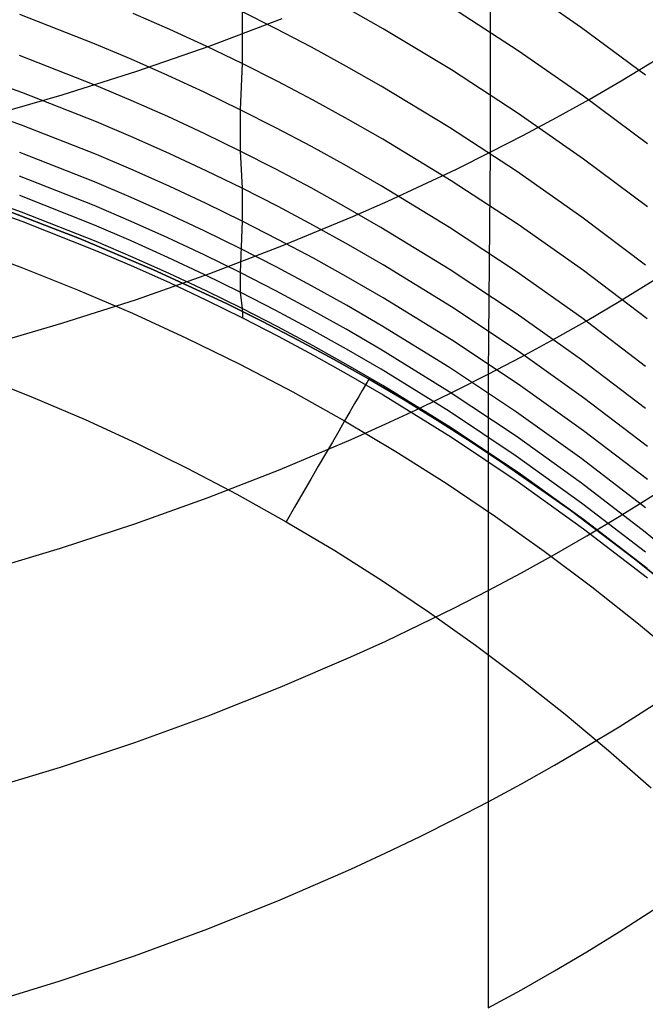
# Model space of a CAD drawing. Extents: x -383 to 1849, y -1185 to -529.
# Tile 449 of 656: x 417.39 to 421.19, y -1095.83 to -1089.85. Entities that reach past the tile are written whole.
import ezdxf

# ---------------------------------------------------------------- set-up
doc = ezdxf.new("R2010")
doc.units = 0
doc.layers.add('PREDEFINITO', color=7, linetype='CONTINUOUS')

msp = doc.modelspace()

# ---------------------------------------------------------------- linework, layer by layer
at = {"layer": 'PREDEFINITO'}
for p, q in [((420.2443, -1089.2833, 645.344), (420.2444, -1090.6544, 643.8928)), ((418.7408, -1089.4499, 593.3498), (418.7399, -1090.1163, 590.4702)), ((420.7993, -1089.8988, 596.5818), (420.4028, -1089.6236, 596.5069)), ((418.9462, -1089.9043, 591.9183), (418.7297, -1089.7954, 591.894)), ((419.5947, -1089.9052, 593.4592), (419.3843, -1089.7858, 593.4307)), ((420.4146, -1090.0379, 595.0509), (420.0091, -1089.7751, 594.9841)), ((417.8439, -1089.9958, 588.9809), (417.391, -1089.819, 588.9475)), ((418.301, -1089.9096, 590.4279), (418.0787, -1089.812, 590.4077)), ((418.5452, -1090.008, 645.9626), (418.9826, -1089.8431, 645.8229)), ((418.5214, -1090.011, 590.4487), (418.301, -1089.9096, 590.4279)), ((419.1607, -1090.0169, 591.9433), (418.9462, -1089.9043, 591.9183)), ((420.0091, -1090.1547, 593.5183), (419.5947, -1089.9052, 593.4592)), ((421.1866, -1090.187, 596.6599), (420.7993, -1089.8988, 596.5818)), ((418.0679, -1090.09, 588.9985), (417.8439, -1089.9958, 588.9809)), ((418.1004, -1090.1621, 646.0922), (418.5452, -1090.008, 645.9626)), ((418.7399, -1090.1163, 590.4702), (418.5214, -1090.011, 590.4487)), ((419.3732, -1090.1333, 591.9689), (419.1607, -1090.0169, 591.9433)), ((420.811, -1090.3143, 595.1206), (420.4146, -1090.0379, 595.0509)), ((421.0391, -1090.2209, 643.5329), (421.4212, -1089.9887, 643.3391)), ((417.8435, -1090.2449, 587.5773), (417.3905, -1090.0673, 587.5477)), ((418.2901, -1090.1881, 589.0165), (418.0679, -1090.09, 588.9985)), ((417.403, -1090.292, 586.1335), (416.9437, -1090.1295, 586.1091)), ((417.6487, -1090.3053, 646.2118), (418.1004, -1090.1621, 646.0922)), ((418.7399, -1090.1163, 590.4702), (418.7289, -1090.3959, 589.0543)), ((418.9564, -1090.2255, 590.4922), (418.7399, -1090.1163, 590.4702)), ((419.5836, -1090.2533, 591.9952), (419.3732, -1090.1333, 591.9689)), ((420.4147, -1090.4183, 593.5801), (420.0091, -1090.1547, 593.5183)), ((418.5105, -1090.29, 589.0351), (418.2901, -1090.1881, 589.0165)), ((420.8441, -1090.3332, 643.6264), (421.0391, -1090.2209, 643.5329)), ((418.0674, -1090.3394, 587.5927), (417.8435, -1090.2449, 587.5773)), ((419.171, -1090.3384, 590.5149), (418.9564, -1090.2255, 590.4922)), ((419.998, -1090.5044, 592.0498), (419.5836, -1090.2533, 591.9952)), ((417.4028, -1090.4903, 584.6376), (416.9434, -1090.3275, 584.6164)), ((417.1905, -1090.4376, 646.3213), (417.6487, -1090.3053, 646.2118)), ((417.8561, -1090.4702, 586.1593), (417.403, -1090.292, 586.1335)), ((418.2896, -1090.4379, 587.6086), (418.0674, -1090.3394, 587.5927)), ((418.7289, -1090.3959, 589.0543), (418.5105, -1090.29, 589.0351)), ((419.3834, -1090.4551, 590.5382), (419.171, -1090.3384, 590.5149)), ((420.6467, -1090.4429, 643.7176), (420.8441, -1090.3332, 643.6264)), ((421.198, -1090.6038, 595.1932), (420.811, -1090.3143, 595.1206)), ((418.7289, -1090.3959, 589.0543), (418.7285, -1090.6466, 587.6417)), ((418.9455, -1090.5057, 589.0739), (418.7289, -1090.3959, 589.0543)), ((418.51, -1090.5403, 587.6249), (418.2896, -1090.4379, 587.6086)), ((419.5938, -1090.5756, 590.562), (419.3834, -1090.4551, 590.5382)), ((420.8111, -1090.6955, 593.6446), (420.4147, -1090.4183, 593.5801)), ((420.4468, -1090.55, 643.8064), (420.6467, -1090.4429, 643.7176)), ((417.8559, -1090.6687, 584.66), (417.4028, -1090.4903, 584.6376)), ((418.0801, -1090.5651, 586.1728), (417.8561, -1090.4702, 586.1593)), ((419.16, -1090.6193, 589.0941), (418.9455, -1090.5057, 589.0739)), ((420.4037, -1090.7695, 592.1069), (419.998, -1090.5044, 592.0498)), ((418.3023, -1090.6638, 586.1866), (418.0801, -1090.5651, 586.1728)), ((418.7285, -1090.6466, 587.6417), (418.51, -1090.5403, 587.6249)), ((420.0082, -1090.8273, 590.6114), (419.5938, -1090.5756, 590.562)), ((420.2444, -1090.6544, 643.8928), (420.4468, -1090.55, 643.8064)), ((419.3725, -1090.7366, 589.1148), (419.16, -1090.6193, 589.0941)), ((417.8439, -1090.8341, 583.1506), (417.3909, -1090.6553, 583.1314)), ((418.0799, -1090.7638, 584.6716), (417.8559, -1090.6687, 584.66)), ((418.5227, -1090.7665, 586.2009), (418.3023, -1090.6638, 586.1866)), ((418.945, -1090.7568, 587.6589), (418.7285, -1090.6466, 587.6417)), ((418.7285, -1090.6466, 587.6417), (418.7412, -1090.8731, 586.2154)), ((420.0396, -1090.756, 643.9768), (420.2444, -1090.6544, 643.8928)), ((420.2444, -1090.6544, 643.8928), (420.2332, -1092.0016, 642.4208)), ((421.1982, -1090.9859, 593.7117), (420.8111, -1090.6955, 593.6446)), ((419.1595, -1090.8708, 587.6766), (418.945, -1090.7568, 587.6589)), ((419.5829, -1090.8577, 589.136), (419.3725, -1090.7366, 589.1148)), ((419.8325, -1090.8549, 644.0583), (420.0396, -1090.756, 643.9768)), ((417.8424, -1090.9781, 581.6434), (417.3895, -1090.7988, 581.6273)), ((418.3021, -1090.8627, 584.6835), (418.0799, -1090.7638, 584.6716)), ((418.7412, -1090.8731, 586.2154), (418.5227, -1090.7665, 586.2009)), ((420.8003, -1091.0484, 592.1664), (420.4037, -1090.7695, 592.1069)), ((417.4026, -1091.0172, 578.5472), (416.9433, -1090.8531, 578.5394)), ((418.0679, -1090.9294, 583.1606), (417.8439, -1090.8341, 583.1506)), ((418.5226, -1090.9655, 584.6957), (418.3021, -1090.8627, 584.6835)), ((418.7412, -1090.8731, 586.2154), (418.7411, -1091.0722, 584.7082)), ((418.9577, -1090.9836, 586.2304), (418.7412, -1090.8731, 586.2154)), ((419.372, -1090.9887, 587.6947), (419.1595, -1090.8708, 587.6766)), ((419.9973, -1091.1109, 589.18), (419.5829, -1090.8577, 589.136)), ((419.623, -1090.9511, 644.1374), (419.8325, -1090.8549, 644.0583)), ((420.4138, -1091.0931, 590.6631), (420.0082, -1090.8273, 590.6114)), ((416.9443, -1090.9077, 576.2699), (417.4036, -1091.072, 576.266)), ((417.8438, -1091.0973, 580.142), (417.3908, -1090.9177, 580.1294)), ((418.2901, -1091.0286, 583.1707), (418.0679, -1090.9294, 583.1606)), ((417.2972, -1091.0023, 575.188), (417.7534, -1091.1773, 575.188)), ((417.2972, -1091.0023, 0.688), (417.7534, -1091.1773, 0.688)), ((417.7534, -1091.1773, 287.438), (417.2972, -1091.0023, 287.438)), ((418.0664, -1091.0736, 581.6517), (417.8424, -1090.9781, 581.6434)), ((418.7411, -1091.0722, 584.7082), (418.5226, -1090.9655, 584.6957)), ((419.1722, -1091.098, 586.2457), (418.9577, -1090.9836, 586.2304)), ((419.5824, -1091.1102, 587.7133), (419.372, -1090.9887, 587.6947)), ((419.4114, -1091.0445, 644.2141), (419.623, -1090.9511, 644.1374)), ((417.8556, -1091.1968, 578.5548), (417.4026, -1091.0172, 578.5472)), ((418.5105, -1091.1317, 583.1811), (418.2901, -1091.0286, 583.1707)), ((418.9817, -1091.223, 644.3601), (419.4114, -1091.0445, 644.2141)), ((421.1875, -1091.3404, 592.2282), (420.8003, -1091.0484, 592.1664)), ((417.4036, -1091.072, 576.266), (417.8567, -1091.252, 576.2609)), ((418.0677, -1091.1929, 580.1483), (417.8438, -1091.0973, 580.142)), ((418.2886, -1091.1731, 581.6601), (418.0664, -1091.0736, 581.6517)), ((418.7411, -1091.0722, 584.7082), (418.7275, -1091.3837, 581.6774)), ((418.9576, -1091.1828, 584.7209), (418.7411, -1091.0722, 584.7082)), ((419.3847, -1091.2161, 586.2613), (419.1722, -1091.098, 586.2457)), ((419.9968, -1091.3644, 587.7516), (419.5824, -1091.1102, 587.7133)), ((420.403, -1091.3783, 589.2258), (419.9973, -1091.1109, 589.18)), ((420.8102, -1091.3726, 590.7169), (420.4138, -1091.0931, 590.6631)), ((417.7534, -1091.1773, 575.188), (418.2029, -1091.3676, 575.188)), ((417.7534, -1091.1773, 0.688), (418.2029, -1091.3676, 0.688)), ((418.2029, -1091.3676, 287.438), (417.7534, -1091.1773, 287.438)), ((418.509, -1091.2764, 581.6687), (418.2886, -1091.1731, 581.6601)), ((418.729, -1091.2388, 583.1917), (418.5105, -1091.1317, 583.1811)), ((417.0686, -1091.2312, -0.0191), (417.407, -1091.356, -0.0191)), ((418.0796, -1091.2924, 578.5586), (417.8556, -1091.1968, 578.5548)), ((418.2899, -1091.2925, 580.1548), (418.0677, -1091.1929, 580.1483)), ((418.544, -1091.3905, 644.4962), (418.9817, -1091.223, 644.3601)), ((418.9456, -1091.3497, 583.2026), (418.729, -1091.2388, 583.1917)), ((419.1721, -1091.2973, 584.734), (418.9576, -1091.1828, 584.7209)), ((419.595, -1091.338, 586.2773), (419.3847, -1091.2161, 586.2613)), ((417.8567, -1091.252, 576.2609), (418.0807, -1091.3478, 576.2579)), ((418.3018, -1091.392, 578.5623), (418.0796, -1091.2924, 578.5586)), ((418.5103, -1091.396, 580.1614), (418.2899, -1091.2925, 580.1548)), ((418.7275, -1091.3837, 581.6774), (418.509, -1091.2764, 581.6687)), ((419.3846, -1091.4156, 584.7473), (419.1721, -1091.2973, 584.734)), ((417.407, -1091.356, -0.0191), (417.7425, -1091.4894, -0.0191)), ((418.0807, -1091.3478, 576.2579), (418.3029, -1091.4475, 576.2546)), ((419.1601, -1091.4646, 583.2136), (418.9456, -1091.3497, 583.2026)), ((420.0093, -1091.5927, 586.3103), (419.595, -1091.338, 586.2773)), ((421.0274, -1091.5603, 642.0689), (421.4094, -1091.3238, 641.8793)), ((418.0989, -1091.547, 644.6226), (418.544, -1091.3905, 644.4962)), ((418.2029, -1091.3676, 575.188), (418.6452, -1091.5732, 575.188)), ((418.2029, -1091.3676, 0.688), (418.6452, -1091.5732, 0.688)), ((418.6452, -1091.5732, 287.438), (418.2029, -1091.3676, 287.438)), ((418.5222, -1091.4955, 578.566), (418.3018, -1091.392, 578.5623)), ((418.7288, -1091.5034, 580.168), (418.5103, -1091.396, 580.1614)), ((418.944, -1091.4949, 581.6863), (418.7275, -1091.3837, 581.6774)), ((418.7275, -1091.3837, 581.6774), (418.7288, -1091.5034, 580.168)), ((419.595, -1091.5376, 584.7609), (419.3846, -1091.4156, 584.7473)), ((420.4025, -1091.6327, 587.7915), (419.9968, -1091.3644, 587.7516)), ((420.7996, -1091.6594, 589.2735), (420.403, -1091.3783, 589.2258)), ((421.1973, -1091.6654, 590.7728), (420.8102, -1091.3726, 590.7169)), ((418.3029, -1091.4475, 576.2546), (418.5233, -1091.5512, 576.251)), ((419.3726, -1091.5832, 583.2249), (419.1601, -1091.4646, 583.2136)), ((417.7425, -1091.4894, -0.0191), (418.0746, -1091.6314, -0.0191)), ((418.7407, -1091.6029, 578.5697), (418.5222, -1091.4955, 578.566)), ((418.9453, -1091.6147, 580.1747), (418.7288, -1091.5034, 580.168)), ((418.7288, -1091.5034, 580.168), (418.7407, -1091.6029, 578.5697)), ((419.1585, -1091.61, 581.6953), (418.944, -1091.4949, 581.6863)), ((420.0094, -1091.7925, 584.7889), (419.595, -1091.5376, 584.7609)), ((417.6468, -1091.6923, 644.7391), (418.0989, -1091.547, 644.6226)), ((418.5233, -1091.5512, 576.251), (418.7418, -1091.6587, 576.247)), ((418.6452, -1091.5732, 575.188), (418.8635, -1091.6816, 575.188)), ((418.6452, -1091.5732, 0.688), (418.8635, -1091.6816, 0.688)), ((418.8635, -1091.6816, 287.438), (418.6452, -1091.5732, 287.438)), ((419.5831, -1091.7056, 583.2364), (419.3726, -1091.5832, 583.2249)), ((420.4148, -1091.8618, 586.3446), (420.0093, -1091.5927, 586.3103)), ((420.8326, -1091.6746, 642.1603), (421.0274, -1091.5603, 642.0689)), ((418.0746, -1091.6314, -0.0191), (418.4029, -1091.782, -0.0191)), ((418.9572, -1091.7142, 578.5734), (418.7407, -1091.6029, 578.5697)), ((418.7407, -1091.6029, 578.5697), (418.7419, -1091.6409, 577.5807)), ((418.7419, -1091.6409, 577.5807), (418.7418, -1091.6587, 576.247)), ((418.7418, -1091.6587, 576.247), (418.9583, -1091.7701, 576.2428)), ((419.1598, -1091.73, 580.1814), (418.9453, -1091.6147, 580.1747)), ((419.371, -1091.7289, 581.7045), (419.1585, -1091.61, 581.6953)), ((420.7991, -1091.9149, 587.8329), (420.4025, -1091.6327, 587.7915)), ((421.1868, -1091.9538, 589.323), (420.7996, -1091.6594, 589.2735)), ((417.1883, -1091.8266, 644.8458), (417.6468, -1091.6923, 644.7391)), ((418.8635, -1091.6816, 575.188), (419.0798, -1091.7939, 575.188)), ((418.8635, -1091.6816, 0.688), (419.0798, -1091.7939, 0.688)), ((419.0798, -1091.7939, 287.438), (418.8635, -1091.6816, 287.438)), ((419.1717, -1091.8293, 578.577), (418.9572, -1091.7142, 578.5734)), ((419.9976, -1091.9614, 583.2599), (419.5831, -1091.7056, 583.2364)), ((420.6352, -1091.7863, 642.2495), (420.8326, -1091.6746, 642.1603)), ((418.9583, -1091.7701, 576.2428), (419.1728, -1091.8854, 576.2383)), ((419.3723, -1091.849, 580.1883), (419.1598, -1091.73, 580.1814)), ((419.5814, -1091.8516, 581.7138), (419.371, -1091.7289, 581.7045)), ((418.4029, -1091.782, -0.0191), (418.7271, -1091.9412, -0.0191)), ((419.0798, -1091.7939, 575.188), (419.294, -1091.91, 575.188)), ((419.0798, -1091.7939, 0.688), (419.294, -1091.91, 0.688)), ((419.294, -1091.91, 287.438), (419.0798, -1091.7939, 287.438)), ((419.3841, -1091.9483, 578.5806), (419.1717, -1091.8293, 578.577)), ((420.4149, -1092.0618, 584.818), (420.0094, -1091.7925, 584.7889)), ((420.4354, -1091.8953, 642.3363), (420.6352, -1091.7863, 642.2495)), ((419.1728, -1091.8854, 576.2383), (419.3852, -1092.0045, 576.2334)), ((419.5827, -1091.9718, 580.1952), (419.3723, -1091.849, 580.1883)), ((419.9958, -1092.1079, 581.7329), (419.5814, -1091.8516, 581.7138)), ((420.2332, -1092.0016, 642.4208), (420.4354, -1091.8953, 642.3363)), ((420.8112, -1092.1446, 586.3802), (420.4148, -1091.8618, 586.3446)), ((418.7271, -1091.9412, -0.0191), (419.0468, -1092.1088, -0.0191)), ((419.294, -1091.91, 575.188), (419.5061, -1092.03, 575.188)), ((419.294, -1091.91, 0.688), (419.5061, -1092.03, 0.688)), ((419.5061, -1092.03, 287.438), (419.294, -1091.91, 287.438)), ((419.5945, -1092.071, 578.5842), (419.3841, -1091.9483, 578.5806)), ((421.1863, -1092.2105, 587.8759), (420.7991, -1091.9149, 587.8329)), ((417.1542, -1092.0163, -0.312), (417.4724, -1092.1428, -0.312)), ((419.3852, -1092.0045, 576.2334), (419.5956, -1092.1274, 576.2283)), ((419.9971, -1092.2284, 580.2092), (419.5827, -1091.9718, 580.1952)), ((420.4033, -1092.2315, 583.2842), (419.9976, -1091.9614, 583.2599)), ((420.0286, -1092.105, 642.503), (420.2332, -1092.0016, 642.4208)), ((420.2332, -1092.0016, 642.4208), (420.2322, -1093.3143, 640.9183)), ((419.5061, -1092.03, 575.188), (419.716, -1092.1537, 575.188)), ((419.5061, -1092.03, 0.688), (419.716, -1092.1537, 0.688)), ((419.5061, -1092.03, 575.188), (419.5061, -1092.03, 0.688)), ((419.716, -1092.1537, 287.438), (419.5061, -1092.03, 287.438)), ((420.0087, -1092.3275, 578.5912), (419.5945, -1092.071, 578.5842)), ((420.8114, -1092.3448, 584.848), (420.4149, -1092.0618, 584.818)), ((419.0468, -1092.1088, -0.0191), (419.3616, -1092.2849, -0.0191)), ((419.5956, -1092.1274, 576.2283), (420.0099, -1092.3841, 576.2171)), ((419.8216, -1092.2057, 642.5827), (420.0286, -1092.105, 642.503)), ((420.4015, -1092.3786, 581.7524), (419.9958, -1092.1079, 581.7329)), ((417.4724, -1092.1428, -0.312), (417.7873, -1092.2774, -0.312)), ((419.716, -1092.1537, 575.188), (419.9236, -1092.2811, 575.188)), ((419.716, -1092.1537, 0.688), (419.9236, -1092.2811, 0.688)), ((419.9236, -1092.2811, 287.438), (419.716, -1092.1537, 287.438)), ((421.1982, -1092.4407, 586.417), (420.8112, -1092.1446, 586.3802)), ((419.6124, -1092.3036, 642.66), (419.8216, -1092.2057, 642.5827)), ((420.4028, -1092.4993, 580.2234), (419.9971, -1092.2284, 580.2092)), ((420.8, -1092.5155, 583.3093), (420.4033, -1092.2315, 583.2842)), ((417.7873, -1092.2774, -0.312), (418.0985, -1092.4201, -0.312)), ((419.3616, -1092.2849, -0.0191), (419.6724, -1092.4702, -0.0191)), ((419.4009, -1092.3986, 642.7349), (419.6124, -1092.3036, 642.66)), ((419.9236, -1092.2811, 575.188), (420.129, -1092.4123, 575.188)), ((419.9236, -1092.2811, 0.688), (420.129, -1092.4123, 0.688)), ((420.129, -1092.4123, 287.438), (419.9236, -1092.2811, 287.438)), ((420.4142, -1092.5982, 578.598), (420.0087, -1092.3275, 578.5912)), ((421.1984, -1092.6411, 584.879), (420.8114, -1092.3448, 584.848)), ((418.0985, -1092.4201, -0.312), (418.4057, -1092.5709, -0.312)), ((418.9718, -1092.5803, 642.8776), (419.4009, -1092.3986, 642.7349)), ((420.0099, -1092.3841, 576.2171), (420.4153, -1092.655, 576.2048)), ((420.129, -1092.4123, 575.188), (420.3321, -1092.5471, 575.188)), ((420.129, -1092.4123, 0.688), (420.3321, -1092.5471, 0.688)), ((420.3321, -1092.5471, 287.438), (420.129, -1092.4123, 287.438)), ((420.7981, -1092.6632, 581.7725), (420.4015, -1092.3786, 581.7524)), ((419.6724, -1092.4702, -0.0191), (419.9779, -1092.6638, -0.0191)), ((420.3321, -1092.5471, 575.188), (420.7311, -1092.8273, 575.188)), ((420.3321, -1092.5471, 0.688), (420.7311, -1092.8273, 0.688)), ((420.7311, -1092.8273, 287.438), (420.3321, -1092.5471, 287.438)), ((420.7993, -1092.7841, 580.2379), (420.4028, -1092.4993, 580.2234)), ((421.1873, -1092.8129, 583.3351), (420.8, -1092.5155, 583.3093)), ((418.4057, -1092.5709, -0.312), (418.7087, -1092.7297, -0.312)), ((418.5346, -1092.7507, 643.0107), (418.9718, -1092.5803, 642.8776)), ((420.8106, -1092.8829, 578.6048), (420.4142, -1092.5982, 578.598)), ((419.9779, -1092.6638, -0.0191), (420.2779, -1092.8654, -0.0191)), ((420.4153, -1092.655, 576.2048), (420.8117, -1092.9398, 576.1913)), ((421.1854, -1092.9612, 581.793), (420.7981, -1092.6632, 581.7725)), ((421.0262, -1092.8659, 640.5749), (421.4082, -1092.6256, 640.39)), ((418.7087, -1092.7297, -0.312), (419.0071, -1092.8966, -0.312)), ((418.09, -1092.9098, 643.1341), (418.5346, -1092.7507, 643.0107)), ((421.1866, -1093.0824, 580.2526), (420.7993, -1092.7841, 580.2379)), ((420.7311, -1092.8273, 575.188), (421.1205, -1093.1213, 575.188)), ((420.7311, -1092.8273, 0.688), (421.1205, -1093.1213, 0.688)), ((421.1205, -1093.1213, 287.438), (420.7311, -1092.8273, 287.438)), ((417.6385, -1093.0576, 643.2479), (418.09, -1092.9098, 643.1341)), ((419.0071, -1092.8966, -0.312), (419.3019, -1093.0723, -0.312)), ((420.2779, -1092.8654, -0.0191), (420.5723, -1093.0748, -0.0191)), ((421.1975, -1093.1809, 578.6113), (420.8106, -1092.8829, 578.6048)), ((420.8314, -1092.9821, 640.6641), (421.0262, -1092.8659, 640.5749)), ((420.8117, -1092.9398, 576.1913), (421.1987, -1093.2379, 576.1767)), ((421.563, -1093.2721, 581.814), (421.1854, -1092.9612, 581.793)), ((420.6341, -1093.0956, 640.7511), (420.8314, -1092.9821, 640.6641)), ((417.1807, -1093.1941, 643.352), (417.6385, -1093.0576, 643.2479)), ((419.3019, -1093.0723, -0.312), (419.5917, -1093.2559, -0.312)), ((420.5723, -1093.0748, -0.0191), (420.861, -1093.2918, -0.0191)), ((420.4344, -1093.2063, 640.8359), (420.6341, -1093.0956, 640.7511)), ((421.1205, -1093.1213, 575.188), (421.4999, -1093.4287, 575.188)), ((421.1205, -1093.1213, 0.688), (421.4999, -1093.4287, 0.688)), ((421.4999, -1093.4287, 287.438), (421.1205, -1093.1213, 287.438)), ((420.2322, -1093.3143, 640.9183), (420.4344, -1093.2063, 640.8359)), ((419.5917, -1093.2559, -0.312), (419.8764, -1093.4473, -0.312)), ((420.0276, -1093.4194, 640.9984), (420.2322, -1093.3143, 640.9183)), ((420.2322, -1093.3143, 640.9183), (420.2321, -1094.5964, 639.3888)), ((420.861, -1093.2918, -0.0191), (421.144, -1093.5162, -0.0191)), ((419.8207, -1093.5216, 641.0762), (420.0276, -1093.4194, 640.9984)), ((419.8764, -1093.4473, -0.312), (420.1559, -1093.646, -0.312)), ((419.6115, -1093.6211, 641.1516), (419.8207, -1093.5216, 641.0762)), ((421.144, -1093.5162, -0.0191), (421.4212, -1093.7477, -0.0191)), ((419.4001, -1093.7176, 641.2247), (419.6115, -1093.6211, 641.1516)), ((420.1559, -1093.646, -0.312), (420.4301, -1093.8521, -0.312)), ((418.971, -1093.9022, 641.3638), (419.4001, -1093.7176, 641.2247)), ((420.4301, -1093.8521, -0.312), (420.699, -1094.0652, -0.312)), ((418.5339, -1094.0753, 641.4935), (418.971, -1093.9022, 641.3638)), ((421.0267, -1094.1417, 639.0546), (421.4089, -1093.8979, 638.8746)), ((418.0894, -1094.2369, 641.6139), (418.5339, -1094.0753, 641.4935)), ((420.699, -1094.0652, -0.312), (420.9625, -1094.2852, -0.312)), ((420.8318, -1094.2595, 639.1415), (421.0267, -1094.1417, 639.0546)), ((417.6379, -1094.387, 641.7248), (418.0894, -1094.2369, 641.6139)), ((420.6344, -1094.3746, 639.2262), (420.8318, -1094.2595, 639.1415)), ((420.9625, -1094.2852, -0.312), (421.2204, -1094.5119, -0.312)), ((417.1802, -1094.5255, 641.8263), (417.6379, -1094.387, 641.7248)), ((420.4345, -1094.487, 639.3086), (420.6344, -1094.3746, 639.2262)), ((420.2321, -1094.5964, 639.3888), (420.4345, -1094.487, 639.3086)), ((420.0274, -1094.703, 639.4668), (420.2321, -1094.5964, 639.3888)), ((420.2321, -1094.5964, 639.3888), (420.2325, -1095.8487, 637.8355)), ((419.8203, -1094.8067, 639.5424), (420.0274, -1094.703, 639.4668)), ((419.611, -1094.9075, 639.6158), (419.8203, -1094.8067, 639.5424)), ((419.3994, -1095.0054, 639.6869), (419.611, -1094.9075, 639.6158)), ((418.9699, -1095.1925, 639.8222), (419.3994, -1095.0054, 639.6869)), ((421.0265, -1095.3872, 637.5102), (421.4085, -1095.1399, 637.3349)), ((418.5325, -1095.3679, 639.9483), (418.9699, -1095.1925, 639.8222)), ((418.0875, -1095.5317, 640.0652), (418.5325, -1095.3679, 639.9483)), ((420.8317, -1095.5068, 637.5947), (421.0265, -1095.3872, 637.5102)), ((417.6357, -1095.6837, 640.173), (418.0875, -1095.5317, 640.0652)), ((420.6344, -1095.6236, 637.6771), (420.8317, -1095.5068, 637.5947)), ((420.4347, -1095.7376, 637.7574), (420.6344, -1095.6236, 637.6771)), ((417.1775, -1095.824, 640.2715), (417.6357, -1095.6837, 640.173)), ((420.2325, -1095.8487, 637.8355), (420.4347, -1095.7376, 637.7574))]:
    msp.add_line(p, q, dxfattribs=at)
at = {"layer": 'PREDEFINITO', "extrusion": (-0.865237, 0.501364, -4.90858e-11)}
msp.add_arc((735.5394, 0.688, -910.479), 0.9999, 179.99644, 269.99644, dxfattribs=at)

doc.saveas('drawing.dxf')
